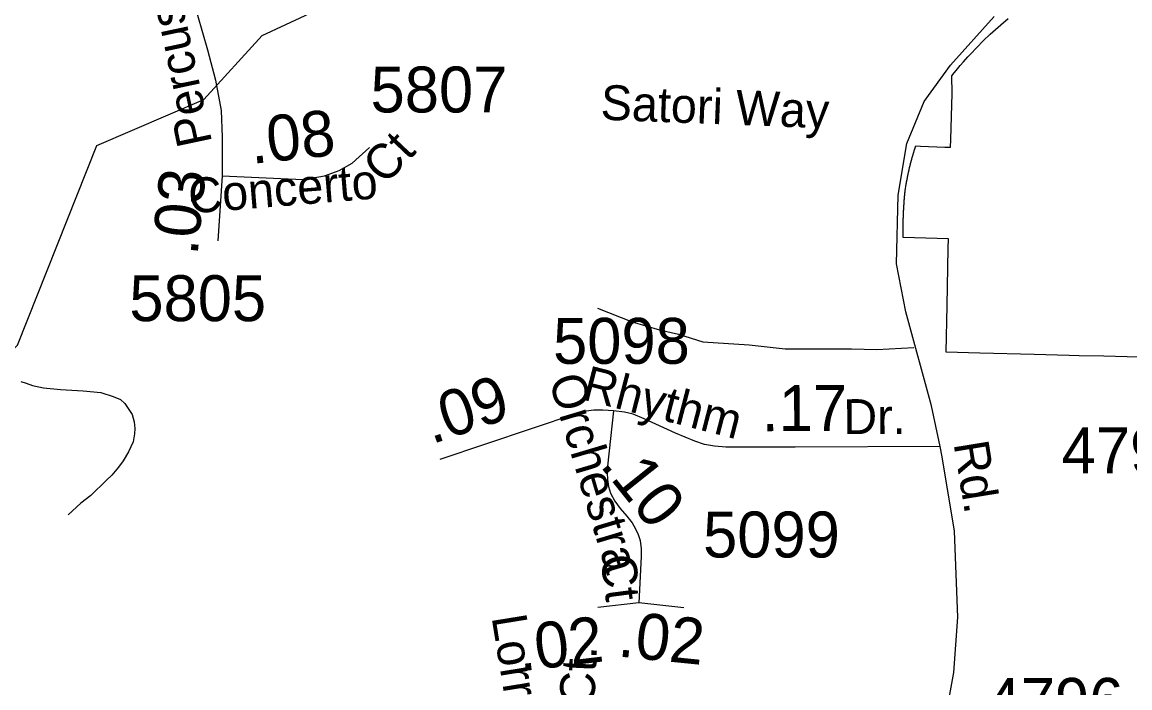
# Model space of a CAD drawing. Extents: x 2001466 to 2224147, y 644118 to 847247.
# Drawn here: x 2055357 to 2058369, y 706570 to 708382 of the extents above; entities that cross this region are included whole.
import ezdxf

# ---------------------------------------------------------------- set-up
doc = ezdxf.new("R2010")
doc.units = 0
for name, color, linetype in [('Exist Boundary Political City Limit New', 7, 'Continuous'), ('Exist Hydrographic Creek Single Shore', 7, 'Continuous'), ('Exist Road Non-System Type 51', 7, 'Continuous'), ('Exist Road Non-System Type 51 Label', 7, 'Continuous'), ('Exist Road Secondary Mileage Hundredths English Label', 7, 'Continuous'), ('Exist Road Secondary Type 51 Attributed', 7, 'Continuous'), ('Exist Road Secondary Type 51 Label', 7, 'Continuous'), ('Exist Road Secondary Type 51 Number Label', 7, 'Continuous'), ('Map Preparation Boundary City Limit Buffer Line', 7, 'Continuous')]:
    doc.layers.add(name, color=color, linetype=linetype)

msp = doc.modelspace()

# ---------------------------------------------------------------- linework, layer by layer
at = {"layer": 'Exist Boundary Political City Limit New'}
for points in [[(2057785.8, 708041.6), (2057786, 708042.6), (2057786.4, 708043.6), (2057786.8, 708044.9), (2057799.5, 708044.5), (2057866, 708041.9), (2057880.9, 708041.4), (2057882.1, 708062.4), (2057885.8, 708187.4), (2057885.1, 708235.5), (2057891.2, 708243.3), (2057896.9, 708250.4), (2057907.6, 708263.5), (2057916.8, 708274.1), (2057928, 708286.9), (2057935.4, 708295), (2057952.5, 708313.1), (2057970.1, 708330.8), (2057989, 708348.8), (2058003.9, 708362.1), (2058018.1, 708374.6), (2058037.8, 708391.2)], [(2057760.9, 707941.8), (2057761, 707942.8), (2057761.2, 707943.8), (2057761.4, 707944.8), (2057761.5, 707945.8), (2057761.8, 707946.7), (2057761.9, 707947.7), (2057762.1, 707948.7), (2057762.2, 707949.7), (2057762.5, 707950.6), (2057762.6, 707951.6), (2057762.9, 707952.6), (2057763, 707953.6), (2057763.1, 707954.6), (2057763.4, 707955.6), (2057763.6, 707956.6), (2057763.8, 707957.5), (2057764, 707958.5), (2057764.1, 707959.5), (2057764.4, 707960.4), (2057764.5, 707961.4), (2057764.8, 707962.4), (2057764.9, 707963.4), (2057765.1, 707964.4), (2057765.4, 707965.4), (2057765.5, 707966.3), (2057765.8, 707967.3), (2057766, 707968.3), (2057766.1, 707969.2), (2057766.4, 707970.2), (2057766.6, 707971.2), (2057766.8, 707972.2), (2057767, 707973.2), (2057767.2, 707974.2), (2057767.5, 707975.1), (2057767.6, 707976.1), (2057767.9, 707977.1), (2057768.1, 707978.1), (2057768.4, 707979.1), (2057768.5, 707980), (2057768.8, 707981), (2057769, 707981.9), (2057769.2, 707982.9), (2057769.5, 707983.9), (2057769.6, 707984.9), (2057769.9, 707985.9), (2057770.1, 707986.8), (2057770.4, 707987.8), (2057770.6, 707988.8), (2057770.9, 707989.8), (2057771.1, 707990.7), (2057771.4, 707991.7), (2057771.6, 707992.6), (2057771.9, 707993.6), (2057772.1, 707994.6), (2057772.2, 707995.6), (2057772.5, 707996.6), (2057772.8, 707997.5), (2057773, 707998.5), (2057773.2, 707999.4), (2057773.5, 708000.4), (2057773.9, 708001.4), (2057774.1, 708002.3), (2057774.4, 708003.3), (2057774.6, 708004.2), (2057774.9, 708005.2), (2057775.1, 708006.2), (2057775.4, 708007.2), (2057775.6, 708008.1), (2057775.9, 708009.1), (2057776.1, 708010.1), (2057776.4, 708011), (2057776.8, 708012), (2057777, 708012.9), (2057777.2, 708013.9), (2057777.5, 708014.9), (2057777.8, 708015.8), (2057778.1, 708016.8), (2057778.4, 708017.8), (2057778.6, 708018.8), (2057778.9, 708019.7), (2057779.2, 708020.6), (2057779.5, 708021.6), (2057779.8, 708022.6), (2057780, 708023.5), (2057780.4, 708024.5), (2057780.6, 708025.4), (2057780.9, 708026.4), (2057781.2, 708027.4), (2057781.5, 708028.3), (2057781.8, 708029.2), (2057782.1, 708030.2), (2057782.4, 708031.2), (2057782.6, 708032.1), (2057783, 708033.1), (2057783.2, 708034), (2057783.6, 708035), (2057783.9, 708035.9), (2057784.1, 708036.9), (2057784.5, 708037.8)], [(2057784.5, 708037.8), (2057784.8, 708038.8), (2057785.1, 708039.8), (2057785.4, 708040.7), (2057785.8, 708041.6)], [(2057752.6, 707825), (2057752.6, 707826), (2057752.6, 707827), (2057752.6, 707828), (2057752.6, 707829), (2057752.6, 707830), (2057752.6, 707831), (2057752.6, 707832), (2057752.6, 707833), (2057752.6, 707834), (2057752.6, 707835), (2057752.6, 707836), (2057752.8, 707837), (2057752.8, 707838), (2057752.8, 707839), (2057752.8, 707840), (2057752.8, 707841), (2057752.8, 707842), (2057752.8, 707843), (2057752.9, 707844), (2057752.9, 707845), (2057752.9, 707846), (2057752.9, 707847), (2057752.9, 707848), (2057753, 707849), (2057753, 707850), (2057753, 707851), (2057753, 707852), (2057753.1, 707853), (2057753.1, 707854), (2057753.1, 707855), (2057753.1, 707856), (2057753.2, 707857), (2057753.2, 707858), (2057753.2, 707859), (2057753.4, 707860), (2057753.4, 707861), (2057753.4, 707862), (2057753.5, 707863), (2057753.5, 707864), (2057753.5, 707865), (2057753.6, 707866), (2057753.6, 707867), (2057753.6, 707868), (2057753.8, 707869), (2057753.8, 707870), (2057753.9, 707871), (2057753.9, 707872), (2057753.9, 707873), (2057754, 707874), (2057754, 707875), (2057754.1, 707876), (2057754.1, 707877), (2057754.2, 707878), (2057754.2, 707879), (2057754.4, 707880), (2057754.4, 707881), (2057754.5, 707881.9), (2057754.5, 707882.9), (2057754.6, 707883.9), (2057754.6, 707884.9), (2057754.8, 707885.9), (2057754.8, 707886.9), (2057754.9, 707887.9), (2057754.9, 707888.9), (2057755, 707889.9), (2057755, 707890.9), (2057755.1, 707891.9), (2057755.1, 707892.9), (2057755.2, 707893.9), (2057755.4, 707894.9), (2057755.4, 707895.9), (2057755.5, 707896.9), (2057755.6, 707897.9), (2057755.6, 707898.9), (2057755.8, 707899.9), (2057755.8, 707900.9), (2057755.9, 707901.9), (2057756, 707902.9), (2057756, 707903.9), (2057756.1, 707904.9), (2057756.2, 707905.9), (2057756.4, 707906.9), (2057756.4, 707907.9), (2057756.5, 707908.9), (2057756.6, 707909.9), (2057756.6, 707910.9), (2057756.8, 707911.9), (2057756.9, 707912.9), (2057757, 707913.9), (2057757, 707914.9), (2057757.1, 707915.9), (2057757.2, 707916.9), (2057757.4, 707917.9), (2057757.5, 707918.8), (2057757.5, 707919.8), (2057757.6, 707920.8), (2057757.9, 707922.5), (2057760.8, 707940.8), (2057760.9, 707941.8)], [(2058393.2, 707470), (2058298.2, 707472.4), (2058230.8, 707474), (2058203.4, 707474.7), (2058108.4, 707477.1), (2057961.2, 707480.9), (2057869.5, 707483.2), (2057872.1, 707610.9), (2057875.2, 707765.8), (2057875.8, 707792), (2057752.9, 707796), (2057752.9, 707797), (2057752.9, 707798), (2057752.9, 707799), (2057752.9, 707800), (2057752.9, 707801), (2057752.8, 707802), (2057752.8, 707803), (2057752.8, 707804), (2057752.8, 707805), (2057752.8, 707806), (2057752.8, 707807), (2057752.8, 707808), (2057752.6, 707809), (2057752.6, 707810), (2057752.6, 707811), (2057752.6, 707812), (2057752.6, 707813), (2057752.6, 707814), (2057752.6, 707815), (2057752.6, 707816), (2057752.6, 707817), (2057752.6, 707818), (2057752.6, 707819), (2057752.6, 707820), (2057752.6, 707821), (2057752.6, 707822), (2057752.6, 707823), (2057752.6, 707824), (2057752.6, 707825)]]:
    msp.add_lwpolyline(points, dxfattribs=at)
at = {"layer": 'Exist Hydrographic Creek Single Shore'}
msp.add_lwpolyline([(2055272.4, 707431), (2055344.5, 707502.5), (2055560.6, 708046), (2055851.6, 708171.3), (2056009.5, 708345.3), (2056151.6, 708411.3), (2056375.5, 708419.8), (2056517.6, 708472.7), (2056750.5, 708612.3), (2056975.5, 708837.4)], dxfattribs=at)
at = {"layer": 'Exist Road Non-System Type 51'}
for points in [[(2056921, 707603.2), (2057015.6, 707565.8), (2057090.4, 707544.1), (2057141.7, 707532.3), (2057208, 707511.8), (2057333.4, 707503.2), (2057431.3, 707492.9), (2057611.7, 707492.9), (2057681.1, 707491.1), (2057781.9, 707496.7)], [(2055353.9, 707403.9), (2055367.8, 707399.6), (2055385.7, 707393.3), (2055415.6, 707386.7), (2055461.5, 707381.7), (2055523.4, 707378.5), (2055571.3, 707373.5), (2055605.1, 707362.8), (2055624.9, 707354.4), (2055636.7, 707344.2), (2055656.1, 707313.8), (2055661.7, 707293.6), (2055663.3, 707275.6), (2055663, 707261.6), (2055658.6, 707239.7), (2055646, 707212), (2055631.5, 707188.3), (2055619.2, 707170.5), (2055600.7, 707148.9), (2055586.4, 707135.2), (2055543.6, 707094), (2055517.2, 707072.6), (2055482.5, 707041.3)]]:
    msp.add_lwpolyline(points, dxfattribs=at)
at = {"layer": 'Exist Road Secondary Type 51 Attributed'}
for p, q in [((2055901.1, 707963.7), (2055889.4, 707786.7)), ((2057033.6, 706801.8), (2056922.1, 706788.4)), ((2057156.4, 706787.6), (2057033.6, 706801.8))]:
    msp.add_line(p, q, dxfattribs=at)
for points in [[(2056058, 709162.4), (2056031.1, 709122.3), (2055889.4, 708889.6), (2055864.9, 708843.7), (2055840.5, 708790.9), (2055816.1, 708724.4), (2055802.4, 708623.7), (2055807.3, 708513.2), (2055820, 708448.6), (2055861, 708305.9), (2055882.5, 708223.8), (2055898.2, 708141.6), (2055901.1, 708068.3), (2055901.1, 707963.7)], [(2057852.8, 707227.2), (2057829.8, 707337.2), (2057759.6, 707593), (2057734.4, 707724.1), (2057738.7, 707911.2), (2057762.4, 708051.8), (2057809.7, 708165.5), (2057880.7, 708265), (2058000.3, 708396.8)], [(2055901.1, 707963.7), (2056080, 707954.9), (2056122, 707953.9), (2056179.6, 707963.7), (2056218.7, 707978.3), (2056254.9, 707997.9), (2056301.8, 708040.9)], [(2056965.1, 707324.1), (2056935.8, 707326.2), (2056911.2, 707325.5), (2056890.9, 707323.4), (2056865, 707316.4), (2056493.1, 707191.3)], [(2056965.1, 707324.1), (2056948.3, 707173.8), (2056947.7, 707154.9), (2056948.7, 707136.9), (2056951.2, 707118.5), (2056956.7, 707100), (2056968.6, 707078), (2056983.2, 707057.8), (2057000.8, 707037.4), (2057015.4, 707019.2), (2057025.2, 707003.2), (2057032.2, 706987.8), (2057037.1, 706971), (2057040, 706948.6), (2057040, 706927.7), (2057033.6, 706801.8)], [(2057852.8, 707227.2), (2057458.7, 707225.5), (2057270.6, 707225.5), (2057239.9, 707227.6), (2057212.6, 707231.9), (2057186, 707241.6), (2057133.5, 707263.5), (2057048.4, 707302.4), (2057018.2, 707315), (2056995.3, 707320.6), (2056965.1, 707324.1)], [(2056816.7, 702997), (2056909, 703194.8), (2056997.4, 703379.8), (2057098.9, 703583.8), (2057205.7, 703832.1), (2057244.8, 703935), (2057302.2, 704160.5), (2057342.6, 704387.4), (2057361.4, 704518.7), (2057376.7, 704706.2), (2057397.9, 704983.7), (2057424.8, 705142.9), (2057449.8, 705255.6), (2057482.1, 705348.7), (2057533.2, 705483.5), (2057602.7, 705657.2), (2057687.4, 705890.8), (2057772.6, 706126), (2057848, 706377.9), (2057890.6, 706611.6), (2057901.2, 706762.4), (2057891.8, 706996.9), (2057858.6, 707199.1), (2057852.8, 707227.2)]]:
    msp.add_lwpolyline(points, dxfattribs=at)
at = {"layer": 'Map Preparation Boundary City Limit Buffer Line'}
for points in [[(2057785.8, 708041.6), (2057786, 708042.6), (2057786.4, 708043.6), (2057786.8, 708044.9), (2057799.5, 708044.5), (2057866, 708041.9), (2057880.9, 708041.4), (2057882.1, 708062.4), (2057885.8, 708187.4), (2057885.1, 708235.5), (2057891.2, 708243.3), (2057896.9, 708250.4), (2057907.6, 708263.5), (2057916.8, 708274.1), (2057928, 708286.9), (2057935.4, 708295), (2057952.5, 708313.1), (2057970.1, 708330.8), (2057989, 708348.8), (2058003.9, 708362.1), (2058018.1, 708374.6), (2058037.8, 708391.2)], [(2057760.9, 707941.8), (2057761, 707942.8), (2057761.2, 707943.8), (2057761.4, 707944.8), (2057761.5, 707945.8), (2057761.8, 707946.7), (2057761.9, 707947.7), (2057762.1, 707948.7), (2057762.2, 707949.7), (2057762.5, 707950.6), (2057762.6, 707951.6), (2057762.9, 707952.6), (2057763, 707953.6), (2057763.1, 707954.6), (2057763.4, 707955.6), (2057763.6, 707956.6), (2057763.8, 707957.5), (2057764, 707958.5), (2057764.1, 707959.5), (2057764.4, 707960.4), (2057764.5, 707961.4), (2057764.8, 707962.4), (2057764.9, 707963.4), (2057765.1, 707964.4), (2057765.4, 707965.4), (2057765.5, 707966.3), (2057765.8, 707967.3), (2057766, 707968.3), (2057766.1, 707969.2), (2057766.4, 707970.2), (2057766.6, 707971.2), (2057766.8, 707972.2), (2057767, 707973.2), (2057767.2, 707974.2), (2057767.5, 707975.1), (2057767.6, 707976.1), (2057767.9, 707977.1), (2057768.1, 707978.1), (2057768.4, 707979.1), (2057768.5, 707980), (2057768.8, 707981), (2057769, 707981.9), (2057769.2, 707982.9), (2057769.5, 707983.9), (2057769.6, 707984.9), (2057769.9, 707985.9), (2057770.1, 707986.8), (2057770.4, 707987.8), (2057770.6, 707988.8), (2057770.9, 707989.8), (2057771.1, 707990.7), (2057771.4, 707991.7), (2057771.6, 707992.6), (2057771.9, 707993.6), (2057772.1, 707994.6), (2057772.2, 707995.6), (2057772.5, 707996.6), (2057772.8, 707997.5), (2057773, 707998.5), (2057773.2, 707999.4), (2057773.5, 708000.4), (2057773.9, 708001.4), (2057774.1, 708002.3), (2057774.4, 708003.3), (2057774.6, 708004.2), (2057774.9, 708005.2), (2057775.1, 708006.2), (2057775.4, 708007.2), (2057775.6, 708008.1), (2057775.9, 708009.1), (2057776.1, 708010.1), (2057776.4, 708011), (2057776.8, 708012), (2057777, 708012.9), (2057777.2, 708013.9), (2057777.5, 708014.9), (2057777.8, 708015.8), (2057778.1, 708016.8), (2057778.4, 708017.8), (2057778.6, 708018.8), (2057778.9, 708019.7), (2057779.2, 708020.6), (2057779.5, 708021.6), (2057779.8, 708022.6), (2057780, 708023.5), (2057780.4, 708024.5), (2057780.6, 708025.4), (2057780.9, 708026.4), (2057781.2, 708027.4), (2057781.5, 708028.3), (2057781.8, 708029.2), (2057782.1, 708030.2), (2057782.4, 708031.2), (2057782.6, 708032.1), (2057783, 708033.1), (2057783.2, 708034), (2057783.6, 708035), (2057783.9, 708035.9), (2057784.1, 708036.9), (2057784.5, 708037.8)], [(2057784.5, 708037.8), (2057784.8, 708038.8), (2057785.1, 708039.8), (2057785.4, 708040.7), (2057785.8, 708041.6)], [(2057752.6, 707825), (2057752.6, 707826), (2057752.6, 707827), (2057752.6, 707828), (2057752.6, 707829), (2057752.6, 707830), (2057752.6, 707831), (2057752.6, 707832), (2057752.6, 707833), (2057752.6, 707834), (2057752.6, 707835), (2057752.6, 707836), (2057752.8, 707837), (2057752.8, 707838), (2057752.8, 707839), (2057752.8, 707840), (2057752.8, 707841), (2057752.8, 707842), (2057752.8, 707843), (2057752.9, 707844), (2057752.9, 707845), (2057752.9, 707846), (2057752.9, 707847), (2057752.9, 707848), (2057753, 707849), (2057753, 707850), (2057753, 707851), (2057753, 707852), (2057753.1, 707853), (2057753.1, 707854), (2057753.1, 707855), (2057753.1, 707856), (2057753.2, 707857), (2057753.2, 707858), (2057753.2, 707859), (2057753.4, 707860), (2057753.4, 707861), (2057753.4, 707862), (2057753.5, 707863), (2057753.5, 707864), (2057753.5, 707865), (2057753.6, 707866), (2057753.6, 707867), (2057753.6, 707868), (2057753.8, 707869), (2057753.8, 707870), (2057753.9, 707871), (2057753.9, 707872), (2057753.9, 707873), (2057754, 707874), (2057754, 707875), (2057754.1, 707876), (2057754.1, 707877), (2057754.2, 707878), (2057754.2, 707879), (2057754.4, 707880), (2057754.4, 707881), (2057754.5, 707881.9), (2057754.5, 707882.9), (2057754.6, 707883.9), (2057754.6, 707884.9), (2057754.8, 707885.9), (2057754.8, 707886.9), (2057754.9, 707887.9), (2057754.9, 707888.9), (2057755, 707889.9), (2057755, 707890.9), (2057755.1, 707891.9), (2057755.1, 707892.9), (2057755.2, 707893.9), (2057755.4, 707894.9), (2057755.4, 707895.9), (2057755.5, 707896.9), (2057755.6, 707897.9), (2057755.6, 707898.9), (2057755.8, 707899.9), (2057755.8, 707900.9), (2057755.9, 707901.9), (2057756, 707902.9), (2057756, 707903.9), (2057756.1, 707904.9), (2057756.2, 707905.9), (2057756.4, 707906.9), (2057756.4, 707907.9), (2057756.5, 707908.9), (2057756.6, 707909.9), (2057756.6, 707910.9), (2057756.8, 707911.9), (2057756.9, 707912.9), (2057757, 707913.9), (2057757, 707914.9), (2057757.1, 707915.9), (2057757.2, 707916.9), (2057757.4, 707917.9), (2057757.5, 707918.8), (2057757.5, 707919.8), (2057757.6, 707920.8), (2057757.9, 707922.5), (2057760.8, 707940.8), (2057760.9, 707941.8)], [(2058393.2, 707470), (2058298.2, 707472.4), (2058230.8, 707474), (2058203.4, 707474.7), (2058108.4, 707477.1), (2057961.2, 707480.9), (2057869.5, 707483.2), (2057872.1, 707610.9), (2057875.2, 707765.8), (2057875.8, 707792), (2057752.9, 707796), (2057752.9, 707797), (2057752.9, 707798), (2057752.9, 707799), (2057752.9, 707800), (2057752.9, 707801), (2057752.8, 707802), (2057752.8, 707803), (2057752.8, 707804), (2057752.8, 707805), (2057752.8, 707806), (2057752.8, 707807), (2057752.8, 707808), (2057752.6, 707809), (2057752.6, 707810), (2057752.6, 707811), (2057752.6, 707812), (2057752.6, 707813), (2057752.6, 707814), (2057752.6, 707815), (2057752.6, 707816), (2057752.6, 707817), (2057752.6, 707818), (2057752.6, 707819), (2057752.6, 707820), (2057752.6, 707821), (2057752.6, 707822), (2057752.6, 707823), (2057752.6, 707824), (2057752.6, 707825)]]:
    msp.add_lwpolyline(points, dxfattribs=at)

# ---------------------------------------------------------------- texts
at = {"layer": 'Exist Road Non-System Type 51 Label'}
for s, rotation, p in [('Satori Way', 357.7775, (2056928.9, 708116.5)), ('Lorry Ln.', 279.245, (2056633.3, 706762.7)), ('Hearn Ct.', 87.2953, (2056894.6, 706139.9))]:
    msp.add_text(s, height=95, rotation=rotation, dxfattribs=at).set_placement(p)
at = {"layer": 'Exist Road Secondary Mileage Hundredths English Label'}
for s, rotation, p in [('.08', 6.0866, (2055982, 707995.8)), ('.03', 84.3325, (2055833.8, 707744.7)), ('.09', 18.5936, (2056470.6, 707232.6)), ('.17', 0.2533, (2057367.9, 707268.5)), ('.10', 308.6592, (2056925.4, 707175.9)), ('.02', 354.2322, (2056974.3, 706655.8)), ('.02', 6.8486, (2056711.6, 706614.9))]:
    msp.add_text(s, height=125, rotation=rotation, dxfattribs=at).set_placement(p)
at = {"layer": 'Exist Road Secondary Type 51 Label'}
for s, rotation, p in [('Percussion', 102.0007, (2055874.1, 708054)), ('Ct', 46.4749, (2056343.8, 707936.3)), ('Concerto', 4.6398, (2055812.9, 707860.7)), ('Rhythm', 345.5003, (2056875.4, 707355.9)), ('Orchestra', 286.6121, (2056788.2, 707409.5)), ('Dr.', 0.2533, (2057590.1, 707260.6)), ('Rd.', 279.2919, (2057889.3, 707235.1)), ('Ct', 277.319, (2056928.9, 706927.5))]:
    msp.add_text(s, height=95, rotation=rotation, dxfattribs=at).set_placement(p)
at = {"layer": 'Exist Road Secondary Type 51 Number Label'}
for s, p in [('5807', (2056304.5, 708135.9)), ('5805', (2055648.7, 707568)), ('5098', (2056800.6, 707451.9)), ('4795', (2058183.5, 707153.8)), ('5099', (2057208.5, 706924.9)), ('4796', (2057979.4, 706472.1))]:
    msp.add_text(s, height=125, dxfattribs=at).set_placement(p)

doc.saveas('drawing.dxf')
